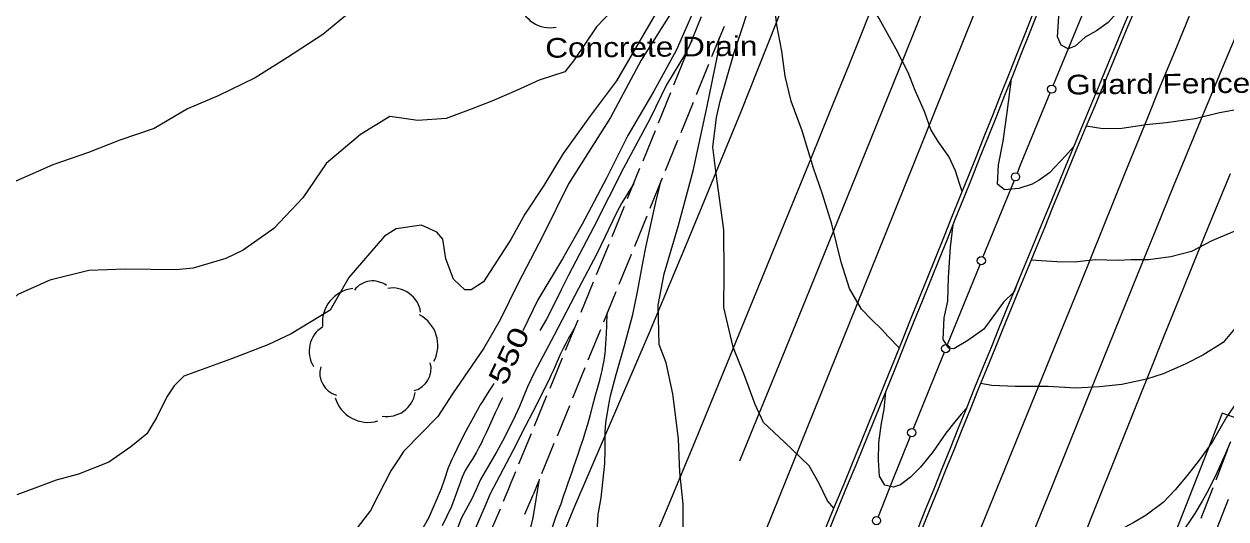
# Model space of a CAD drawing. Extents: x 2361284 to 2366480, y 6976556 to 6985346.
# Drawn here: x 2365074.7 to 2365368, y 6981021.4 to 6981142.3 of the extents above; entities that cross this region are included whole.
import ezdxf
from ezdxf.enums import TextEntityAlignment as Align

# ---------------------------------------------------------------- set-up
doc = ezdxf.new("R2010")
doc.units = 0
doc.header["$LTSCALE"] = 1.9
for name, color, linetype, lineweight in [('12', 7, 'Continuous', 13), ('13', 7, 'Continuous', 13), ('14', 7, 'Continuous', 13), ('16', 7, 'Continuous', 13), ('3', 7, 'Continuous', 13), ('5', 7, 'Continuous', 13), ('6', 7, 'Continuous', 13)]:
    doc.layers.add(name, color=color, linetype=linetype, lineweight=lineweight)

msp = doc.modelspace()

# ---------------------------------------------------------------- linework, layer by layer
at = {"layer": '12'}
for points in [[(2365272.33, 6981024.051), (2365270.774, 6981025.807), (2365268.713, 6981030.057), (2365266.272, 6981034.364), (2365260.226, 6981040.187), (2365255.111, 6981044.96), (2365253.11, 6981049.371), (2365250.451, 6981056.445), (2365247.705, 6981063.369), (2365245.473, 6981073.059), (2365245.494, 6981081.379), (2365245.443, 6981092.04), (2365243.553, 6981105.672), (2365242.801, 6981112.196), (2365243.622, 6981119.424), (2365244.584, 6981123.473), (2365247.992, 6981135.287), (2365253.212, 6981151.116), (2365257.225, 6981163.316), (2365260.378, 6981175.667), (2365262.2, 6981182.864)], [(2365251.694, 6981172.863), (2365249.52, 6981169.122), (2365246.941, 6981163.717), (2365244.129, 6981157.631), (2365241.687, 6981152.518), (2365237.613, 6981144.528), (2365233.786, 6981135.841), (2365228.339, 6981125.919), (2365222.053, 6981115.029), (2365216.782, 6981104.628), (2365210.858, 6981093.431), (2365206.067, 6981084.964), (2365200.042, 6981074.937), (2365196.415, 6981067.383)], [(2365376.392, 6981060.242), (2365374.637, 6981056.576), (2365371.497, 6981051.257), (2365368.144, 6981046.274), (2365364.623, 6981040.17), (2365361.454, 6981035.739), (2365358.479, 6981032.061), (2365355.583, 6981028.503), (2365352.672, 6981025.425), (2365348.541, 6981022.337), (2365345.528, 6981020.548), (2365341.817, 6981018.552), (2365338.248, 6981017.298), (2365334.66, 6981016.104), (2365330.982, 6981014.739), (2365328.071, 6981014.831), (2365323.788, 6981014.07), (2365318.412, 6981013.659), (2365312.555, 6981014.293), (2365306.623, 6981014.587), (2365301.207, 6981015.146), (2365292.871, 6981016.726)], [(2365189.297, 6981054.473), (2365188.915, 6981053.838), (2365188.126, 6981052.585), (2365187.054, 6981050.925), (2365186.525, 6981050.09), (2365186.011, 6981049.247), (2365185.761, 6981048.82), (2365184.843, 6981047.202), (2365184.242, 6981046.118), (2365183.066, 6981043.937), (2365182.491, 6981042.84), (2365181.363, 6981040.633), (2365180.266, 6981038.412), (2365179.549, 6981036.923), (2365179.078, 6981035.926), (2365178.151, 6981033.926)], [(2365178.151, 6981033.926), (2365177.23, 6981030.868), (2365176.44, 6981028.75), (2365173.467, 6981021.752), (2365169.612, 6981015.004)]]:
    msp.add_lwpolyline(points, dxfattribs=at)
at = {"layer": '13'}
for points in [[(2365303.637, 6981101.404), (2365302.989, 6981103.297), (2365301.979, 6981106.418), (2365300.316, 6981109.902), (2365297.771, 6981113.588), (2365295.942, 6981116.511), (2365294.4, 6981120.957), (2365292.151, 6981126.045), (2365290.419, 6981130.48), (2365287.495, 6981136.172), (2365283.384, 6981143.613), (2365279.869, 6981149.51), (2365276.632, 6981155.46), (2365273.765, 6981161.393), (2365272.862, 6981168.004), (2365271.627, 6981175.804), (2365271.517, 6981181.113), (2365273.224, 6981190.869), (2365275.473, 6981200.621), (2365278.492, 6981211.21), (2365281.723, 6981222.612), (2365286.662, 6981237.469), (2365291.786, 6981252.819), (2365294.983, 6981263.651)], [(2365288.259, 6981063.195), (2365285.522, 6981065.99), (2365283.885, 6981067.734), (2365281.513, 6981070.142), (2365279.07, 6981072.649), (2365276.142, 6981077.681), (2365274.11, 6981084.131), (2365271.771, 6981093.39), (2365269.561, 6981100.71), (2365267.29, 6981107.098), (2365264.594, 6981116.183), (2365261.865, 6981123.467), (2365260.406, 6981129.574), (2365259.588, 6981135.676), (2365258.358, 6981141.995), (2365257.995, 6981145.512), (2365258.067, 6981151.643), (2365260.06, 6981159.713), (2365262.87, 6981169.159), (2365265.95, 6981178.66), (2365268.307, 6981186.382), (2365270.925, 6981196.017), (2365272.466, 6981203.323), (2365276.174, 6981217.289)], [(2365265.238, 6981206.254), (2365263.309, 6981204.006), (2365261.576, 6981200.079), (2365257.409, 6981192.428), (2365253.958, 6981185.156), (2365250.869, 6981178.716), (2365245.1, 6981164.88), (2365237.484, 6981152.828), (2365225.248, 6981133.441), (2365217.821, 6981119.478), (2365207.574, 6981103.26), (2365201.244, 6981090.58), (2365195.255, 6981078.962), (2365190.869, 6981070.06), (2365186.875, 6981063.131), (2365179.23, 6981051.967), (2365175.682, 6981046.425), (2365167.304, 6981037.883)], [(2365346.105, 6981149.14), (2365342.512, 6981146.285), (2365339.256, 6981142.634), (2365336.366, 6981140.577), (2365333.61, 6981139.11), (2365331.211, 6981136.877), (2365329.487, 6981136.261), (2365327.789, 6981137.115), (2365326.889, 6981139.156), (2365327.329, 6981146.591), (2365327.831, 6981149.516), (2365328.851, 6981154.757), (2365328.754, 6981157.556), (2365328.802, 6981162.077)], [(2365413.225, 6981153.849), (2365411.913, 6981152.946), (2365409.672, 6981149.894), (2365406.597, 6981145.064), (2365403.93, 6981141.539), (2365401.359, 6981138.494), (2365396.444, 6981133.788), (2365393.188, 6981131.317), (2365389.933, 6981129.685), (2365385.662, 6981127.665), (2365381.347, 6981125.964), (2365376.393, 6981123.266), (2365371.829, 6981121.573), (2365366.398, 6981120.591), (2365360.481, 6981119.145), (2365353.43, 6981118.138), (2365348.484, 6981117.691), (2365342.563, 6981116.764), (2365337.973, 6981116.701), (2365333.887, 6981117.312)], [(2365220.598, 6981148.126), (2365214.35, 6981141.606), (2365209.026, 6981133.596), (2365206.613, 6981130.593), (2365200.412, 6981128.553), (2365194.827, 6981126.04), (2365188.811, 6981123.453), (2365183.779, 6981121.485), (2365177.65, 6981119.237), (2365170.755, 6981118.681), (2365163.966, 6981119.716), (2365156.776, 6981115.338), (2365148.373, 6981108.238), (2365142.673, 6981099.793), (2365135.664, 6981092.356), (2365128.165, 6981087.037), (2365123.953, 6981085.043), (2365115.904, 6981082.673), (2365111.788, 6981082.278), (2365099.417, 6981082.38), (2365090.458, 6981082.075), (2365080.982, 6981079.695), (2365073.133, 6981076.201), (2365066.558, 6981070.418)], [(2365153.141, 6981144.295), (2365147.614, 6981139.732), (2365138.977, 6981134.08), (2365131.064, 6981129.104), (2365122.005, 6981124.778), (2365114.524, 6981121.596), (2365106.461, 6981116.73), (2365098.077, 6981113.91), (2365090.404, 6981110.937), (2365081.703, 6981107.923), (2365068.338, 6981102.036), (2365060.931, 6981096.396), (2365055.124, 6981088.8), (2365040.201, 6981083.667), (2365034.794, 6981081.206)], [(2365228.749, 6981144.784), (2365219.216, 6981128.382), (2365212.896, 6981119.942), (2365206.273, 6981110.638), (2365201.487, 6981102.832), (2365196.915, 6981095.809), (2365193.483, 6981089.666), (2365186.761, 6981079.34), (2365183.784, 6981077.353), (2365182.239, 6981077.338), (2365179.454, 6981079.931), (2365177.626, 6981084.944), (2365176.891, 6981089.728), (2365175.443, 6981091.442), (2365171.678, 6981093.169), (2365165.475, 6981092.28), (2365162.613, 6981090.502), (2365153.908, 6981080.408), (2365149.404, 6981072.436), (2365139.869, 6981066.625), (2365134.204, 6981063.911), (2365125.326, 6981060.515), (2365113.656, 6981056.284)], [(2365237.682, 6981138.358), (2365236.053, 6981135.054), (2365231.455, 6981127.448), (2365227.443, 6981119.19), (2365220.988, 6981107.108), (2365213.684, 6981092.778), (2365207.556, 6981080.978), (2365205.772, 6981077.388), (2365203.426, 6981072.585), (2365202.187, 6981070.218), (2365200.554, 6981067.432)], [(2365235.602, 6981015.232), (2365235.551, 6981018.491), (2365235.509, 6981025.031), (2365234.725, 6981032.854), (2365234.378, 6981040.971), (2365232.983, 6981051.989), (2365231.381, 6981059.544), (2365229.689, 6981063.999), (2365229.456, 6981073.627), (2365230.855, 6981081.24), (2365234.285, 6981092.794), (2365237.925, 6981106.449), (2365241.27, 6981121.782), (2365243.975, 6981134.959), (2365244.338, 6981138.851)], [(2365330.765, 6981112.272), (2365328.935, 6981110.194), (2365324.935, 6981105.916), (2365322.412, 6981104.172), (2365320.691, 6981103.146), (2365317.46, 6981102.105), (2365313.923, 6981101.781), (2365312.27, 6981103.176), (2365312.505, 6981107.878), (2365313.65, 6981113.709), (2365314.573, 6981120.708), (2365315.665, 6981128.919)], [(2365400.623, 6981122.247), (2365398.844, 6981121.09), (2365396.302, 6981117.075), (2365392.222, 6981110.946), (2365389.745, 6981107.423), (2365387.126, 6981103.067), (2365385.181, 6981100.469), (2365383.405, 6981098.842), (2365380.348, 6981096.403), (2365377.596, 6981094.526), (2365373.383, 6981092.706), (2365369.774, 6981091.532), (2365364.576, 6981089.292), (2365359.54, 6981086.694), (2365354.541, 6981085.446), (2365349.058, 6981084.704), (2365344.858, 6981084.724), (2365341.699, 6981084.534), (2365336.188, 6981084.681), (2365330.993, 6981084.132), (2365326.702, 6981084.191), (2365320.388, 6981084.571)], [(2365223.454, 6981103.311), (2365220.59, 6981098.596), (2365219.282, 6981096.171), (2365214.437, 6981086.145), (2365209.987, 6981077.702), (2365204.055, 6981066.255), (2365199.151, 6981057.127), (2365197.537, 6981053.647), (2365195.597, 6981048.904), (2365194.553, 6981046.564), (2365191.913, 6981041.298), (2365190.044, 6981037.848), (2365186.04, 6981031.071)], [(2365214.772, 6981022.515), (2365215.474, 6981026.541), (2365216.424, 6981034.98), (2365216.516, 6981038.282), (2365216.469, 6981042.697), (2365216.63, 6981044.894), (2365217.269, 6981048.88), (2365217.821, 6981051.512), (2365219.157, 6981056.727), (2365221.21, 6981063.777), (2365223.199, 6981071.307), (2365224.362, 6981076.903), (2365225.729, 6981084.403), (2365226.478, 6981088.139), (2365228.875, 6981098.768), (2365230.158, 6981104.065)], [(2365391.785, 6981100.042), (2365389.013, 6981097.065), (2365385.269, 6981090.119), (2365381.096, 6981082.988), (2365376.534, 6981075.806), (2365372.58, 6981070.888), (2365367.291, 6981064.477), (2365362.38, 6981061.389), (2365357.991, 6981059.237), (2365352.623, 6981056.826), (2365348.595, 6981055.538), (2365342.567, 6981054.281), (2365337.153, 6981053.659), (2365331.326, 6981053.334), (2365324.601, 6981053.79), (2365316.56, 6981053.753), (2365310.867, 6981054.039), (2365308.114, 6981054.473)], [(2365316.787, 6981078.288), (2365316.3, 6981076.863), (2365313.664, 6981074.358), (2365308.888, 6981067.732), (2365304.963, 6981065.005), (2365301.593, 6981062.941), (2365300.331, 6981063.119), (2365298.971, 6981065.248), (2365299.19, 6981070.55), (2365300.112, 6981074.579), (2365300.287, 6981080.37), (2365300.727, 6981087.775), (2365301.415, 6981093.262)], [(2365205.757, 6981025.068), (2365206.44, 6981027.212), (2365206.796, 6981028.279), (2365207.482, 6981030.261), (2365208.411, 6981032.899), (2365208.871, 6981034.219), (2365209.907, 6981037.25), (2365210.416, 6981038.768), (2365211.166, 6981041.051), (2365211.536, 6981042.221), (2365211.774, 6981043.004), (2365212.233, 6981044.574), (2365212.89, 6981046.937), (2365213.739, 6981050.099), (2365214.165, 6981051.68), (2365214.531, 6981053.006), (2365215.02, 6981054.773), (2365215.257, 6981055.658), (2365215.594, 6981056.99), (2365215.75, 6981057.658), (2365215.943, 6981058.553), (2365216.032, 6981059.003), (2365216.154, 6981059.679), (2365216.309, 6981060.7), (2365216.458, 6981061.927), (2365216.542, 6981062.745), (2365216.677, 6981064.383), (2365216.731, 6981065.203), (2365216.818, 6981066.843), (2365216.884, 6981068.484), (2365216.994, 6981071.768)], [(2365209.156, 6981068.354), (2365208.151, 6981066.61), (2365207.66, 6981065.733), (2365206.942, 6981064.409), (2365206.254, 6981063.069), (2365205.922, 6981062.392), (2365205.525, 6981061.549), (2365204.762, 6981059.848), (2365203.767, 6981057.571), (2365203.258, 6981056.438), (2365202.729, 6981055.315), (2365202.454, 6981054.758), (2365200.031, 6981049.95), (2365198.811, 6981047.55), (2365196.968, 6981043.957), (2365193.914, 6981038.056), (2365189.946, 6981030.448)], [(2365113.656, 6981056.284), (2365111.318, 6981053.952), (2365109.523, 6981051.255), (2365107.041, 6981046.252), (2365104.649, 6981042.209), (2365100.699, 6981038.99), (2365095.364, 6981035.239), (2365087.971, 6981032.359), (2365082.516, 6981030.857), (2365077.972, 6981029.154), (2365072.899, 6981027.265)], [(2365304.611, 6981048.4), (2365303.405, 6981046.979), (2365301.832, 6981045.104), (2365299.589, 6981042.342), (2365296.521, 6981037.882), (2365293.466, 6981034.083), (2365291.02, 6981031.579), (2365288.567, 6981029.746), (2365286.892, 6981029.15), (2365284.738, 6981029.64), (2365283.426, 6981031.897), (2365283.189, 6981035.775), (2365283.259, 6981039.996), (2365283.894, 6981044.783), (2365284.542, 6981048.13), (2365284.96, 6981052.503)], [(2365191.41, 6981050.993), (2365190.816, 6981049.784), (2365190.43, 6981048.974), (2365189.673, 6981047.347), (2365188.93, 6981045.713), (2365187.94, 6981043.533), (2365187.439, 6981042.445), (2365186.67, 6981040.821), (2365186.275, 6981040.014), (2365185.881, 6981039.238), (2365185.609, 6981038.726), (2365185.05, 6981037.712), (2365184.174, 6981036.211), (2365183.571, 6981035.219), (2365182.338, 6981033.246)], [(2365167.304, 6981037.883), (2365166.131, 6981036.072), (2365164.189, 6981033.124), (2365161.193, 6981027.305), (2365159.219, 6981023.496), (2365155.96, 6981019.265), (2365151.363, 6981014.641), (2365147.915, 6981011.288), (2365142.08, 6981007.672), (2365136.44, 6981005.419), (2365128.954, 6981004.997), (2365121.797, 6981003.589), (2365115.328, 6981001.288), (2365109.538, 6980999.232), (2365103.707, 6980998.257), (2365096.577, 6980998.119), (2365091.413, 6980996.409), (2365086.257, 6980991.901), (2365081.745, 6980991.028), (2365073.153, 6980991.016)], [(2365369.072, 6981040.222), (2365367.914, 6981037.432), (2365365.402, 6981031.937), (2365363.319, 6981027.784), (2365362.207, 6981025.748), (2365360.407, 6981022.77), (2365356.897, 6981017.545), (2365353.398, 6981012.132), (2365348.347, 6981003.873), (2365345.503, 6980998.966), (2365343.701, 6980996.404), (2365342.374, 6980994.789), (2365339.571, 6980991.669), (2365336.293, 6980988.388), (2365332.646, 6980985.374), (2365330.715, 6980983.995)], [(2365182.338, 6981033.246), (2365181.623, 6981031.599), (2365180.521, 6981028.659), (2365178.961, 6981024.454), (2365176.736, 6981019.693)], [(2365186.04, 6981031.071), (2365184.963, 6981028.451), (2365184.042, 6981026.452), (2365181.319, 6981021.527), (2365177.994, 6981012.624), (2365173.307, 6981003.809), (2365166.051, 6980989.769), (2365158.642, 6980978.018), (2365150.301, 6980967.498), (2365140.973, 6980953.639), (2365135.142, 6980944.252), (2365129.442, 6980935.819), (2365120.889, 6980922.396), (2365114.387, 6980913.094), (2365107.617, 6980904.649), (2365103.843, 6980898.793), (2365101.134, 6980892.367), (2365097.212, 6980886.158), (2365093.089, 6980882.189), (2365089.601, 6980878.806), (2365084.98, 6980876.872), (2365081.659, 6980875.941), (2365076.851, 6980876.705), (2365070.788, 6980879.078)], [(2365189.946, 6981030.448), (2365188.434, 6981027.504), (2365187.337, 6981025.013), (2365183.99, 6981017.251), (2365181.026, 6981010.283), (2365175.573, 6981000.08), (2365171.102, 6980991.818), (2365165.815, 6980984.157), (2365158.138, 6980972.132), (2365150.468, 6980960.47), (2365141.954, 6980946.297), (2365132.899, 6980931.902), (2365122.27, 6980917.009), (2365114.848, 6980906.738), (2365107.691, 6980894.719), (2365100.556, 6980883.68), (2365094.054, 6980874.269), (2365088.31, 6980866.354), (2365083.33, 6980862.125), (2365079.148, 6980859.195), (2365074.941, 6980859.875), (2365071.778, 6980861.195)], [(2365197.416, 6981015.679), (2365198.95, 6981021.655), (2365200.448, 6981031.158)], [(2365220.114, 6980897.208), (2365217.931, 6980898.538), (2365214.573, 6980900.476), (2365211.604, 6980902.428), (2365207.948, 6980905.093), (2365203.539, 6980909.142), (2365202.153, 6980911.878), (2365200.988, 6980915.507), (2365199.873, 6980919.297), (2365198.229, 6980927.071), (2365196.394, 6980936.025), (2365196.999, 6980947.091), (2365197.989, 6980955.501), (2365198.849, 6980968.099), (2365200.311, 6980979.315), (2365199.828, 6980987.07), (2365200.092, 6981002.364), (2365200.925, 6981006.272), (2365203.067, 6981017.663), (2365204.437, 6981021.837), (2365205.091, 6981023.552), (2365205.757, 6981025.068)], [(2365229.964, 6980921.473), (2365228.711, 6980922.741), (2365225.883, 6980926.774), (2365222.23, 6980930.2), (2365219.17, 6980934.422), (2365217.215, 6980939.194), (2365215.314, 6980944.455), (2365213.705, 6980949.62), (2365213.063, 6980959.275), (2365213.169, 6980967.136), (2365214.208, 6980984.077), (2365214.119, 6980997.577), (2365214.594, 6981012.832), (2365214.6, 6981019.623), (2365214.772, 6981022.515)]]:
    msp.add_lwpolyline(points, dxfattribs=at)
at = {"layer": '14'}
for points in [[(2365252.137, 6981009.709), (2365284.934, 6981090.985), (2365311.353, 6981156.712), (2365324.339, 6981189.665), (2365334.102, 6981215.086), (2365353.264, 6981266.065), (2365372.594, 6981317.721), (2365386.173, 6981354.743), (2365395.539, 6981379.645), (2365401.882, 6981396.209), (2365414.776, 6981429.258)], [(2365375.855, 6981359.861), (2365367.051, 6981336.661), (2365349.395, 6981290.281), (2365340.584, 6981267.084), (2365337.383, 6981258.608), (2365335.258, 6981252.955), (2365331.022, 6981241.641), (2365322.563, 6981219.011), (2365318.311, 6981207.703), (2365314.026, 6981196.408), (2365311.867, 6981190.767), (2365308.433, 6981181.887), (2365306.122, 6981175.975), (2365304.572, 6981172.038), (2365301.455, 6981164.17), (2365299.103, 6981158.274), (2365294.37, 6981146.495), (2365289.61, 6981134.726), (2365280.063, 6981111.2), (2365266.411, 6981077.552), (2365259.566, 6981060.736), (2365252.696, 6981043.93), (2365249.25, 6981035.532)], [(2365371.403, 6981173.694), (2365366.052, 6981161.033), (2365363.391, 6981154.696), (2365359.861, 6981146.24), (2365358.104, 6981142.008), (2365355.478, 6981135.657), (2365351.564, 6981126.12), (2365348.809, 6981119.359), (2365343.327, 6981105.825), (2365332.401, 6981078.743), (2365326.912, 6981065.213), (2365307.613, 6981017.853), (2365297.936, 6980994.184)], [(2365228.891, 6981017.348), (2365232.106, 6981025.078), (2365238.51, 6981040.547), (2365244.886, 6981056.028), (2365249.125, 6981066.354), (2365257.581, 6981087.015), (2365266.831, 6981109.668), (2365271.437, 6981121.002), (2365276.016, 6981132.347), (2365278.293, 6981138.025), (2365281.313, 6981145.602)], [(2365309.972, 6980990.548), (2365313.057, 6980998.284), (2365319.247, 6981013.748), (2365325.458, 6981029.203), (2365329.608, 6981039.503), (2365337.922, 6981060.097), (2365346.575, 6981081.467), (2365350.919, 6981092.144), (2365355.279, 6981102.815), (2365357.467, 6981108.147), (2365361.86, 6981118.805), (2365364.066, 6981124.13), (2365367.388, 6981132.112), (2365372.16, 6981143.514)], [(2365369.024, 6981105.686), (2365363.603, 6981092.495), (2365360.008, 6981083.694), (2365357.619, 6981077.822), (2365352.86, 6981066.073), (2365349.305, 6981057.254), (2365346.941, 6981051.373), (2365342.228, 6981039.604), (2365335.188, 6981021.938), (2365330.512, 6981010.154), (2365321.19, 6980986.574)]]:
    msp.add_lwpolyline(points, dxfattribs=at)
at = {"layer": '16'}
for centre, radius, start, end in [((2365203.018, 6981148.977), 7.593, 191.49085, 281.49085), ((2365159.764, 6981073.944), 5.588, 52.8666, 142.8666), ((2365155.857, 6981069.357), 8.386, 96.46106, 186.46106), ((2365164.553, 6981070.828), 6.992, 9.20314, 99.20314), ((2365167.258, 6981063.827), 8.386, 332.34744, 62.34744), ((2365151.233, 6981062.383), 6.992, 122.42682, 212.42682), ((2365152.444, 6981057.002), 5.588, 163.88851, 253.88851), ((2365168.407, 6981058.143), 5.588, 284.83235, 14.83235), ((2365163.246, 6981053.411), 6.992, 260.51526, 350.51526), ((2365158.651, 6981053.378), 8.386, 196.45087, 286.45087)]:
    msp.add_arc(centre, radius, start, end, dxfattribs=at)
at = {"layer": '3'}
for points in [[(2365370.208, 6981440.326), (2365350.752, 6981388.237), (2365313.658, 6981290.599), (2365298.622, 6981250.362), (2365278.771, 6981196.638), (2365268.734, 6981169.815), (2365262.47, 6981153.44), (2365258.222, 6981142.552), (2365249.568, 6981120.84), (2365236.25, 6981088.407), (2365227.189, 6981066.856), (2365208.769, 6981023.867)], [(2365371.209, 6981045.764), (2365367.055, 6981047.274), (2365340.683, 6980980.049)], [(2365208.769, 6981023.867), (2365206.255, 6981017.662), (2365204.99, 6981014.563), (2365203.078, 6981009.921), (2365201.149, 6981005.287), (2365200.177, 6981002.972), (2365198.218, 6980998.351), (2365197.229, 6980996.044), (2365195.735, 6980992.589), (2365193.719, 6980987.992), (2365192.701, 6980985.698), (2365191.159, 6980982.263), (2365189.6, 6980978.836), (2365188.813, 6980977.125), (2365187.275, 6980973.803), (2365184.177, 6980967.17), (2365181.051, 6980960.551), (2365178.953, 6980956.145), (2365174.724, 6980947.349), (2365165.46, 6980928.198), (2365160.81, 6980918.632), (2365156.133, 6980909.078), (2365153.782, 6980904.308)]]:
    msp.add_lwpolyline(points, dxfattribs=at)
for centre, radius, start, end in [((2353984.014, 6985637.823), 12194.798, 337.67255, 338.48477), ((2353984.014, 6985637.823), 12195.757, 337.67255, 338.48477), ((2374315.305, 6977396.491), 9722.604, 157.24634, 158.25154), ((2374315.305, 6977396.491), 9721.644, 157.24634, 158.25154)]:
    msp.add_arc(centre, radius, start, end, dxfattribs=at)
at = {"layer": '5'}
for p, q in [((2365333.485, 6981145.929), (2365325.822, 6981127.316)), ((2365316.262, 6981104.044), (2365308.68, 6981085.4)), ((2365307.908, 6981083.502), (2365299.953, 6981063.947))]:
    msp.add_line(p, q, dxfattribs=at)
for points in [[(2365325.04, 6981125.418), (2365317.942, 6981108.18), (2365317.014, 6981105.891)], [(2365299.201, 6981062.099), (2365297.882, 6981058.846), (2365291.677, 6981043.427)], [(2365290.915, 6981041.529), (2365286.392, 6981030.265), (2365283.071, 6981021.934)]]:
    msp.add_lwpolyline(points, dxfattribs=at)
for centre in [(2365325.433, 6981126.383), (2365316.631, 6981104.961), (2365308.3, 6981084.47), (2365299.576, 6981063.015), (2365291.308, 6981042.498), (2365282.702, 6981020.996)]:
    msp.add_circle(centre, 1, dxfattribs=at)
at = {"layer": '6'}
for p, q in [((2365237.018, 6981136.702), (2365240.037, 6981144.111)), ((2365245.491, 6981141.673), (2365242.471, 6981134.265)), ((2365233.246, 6981127.435), (2365236.265, 6981134.846)), ((2365241.719, 6981132.407), (2365238.699, 6981124.997)), ((2365229.482, 6981118.169), (2365232.493, 6981125.578)), ((2365237.947, 6981123.14), (2365234.927, 6981115.731)), ((2365225.721, 6981108.903), (2365228.73, 6981116.312)), ((2365234.175, 6981113.874), (2365231.155, 6981106.465)), ((2365221.959, 6981099.637), (2365224.969, 6981107.046)), ((2365230.402, 6981104.617), (2365227.382, 6981097.208)), ((2365218.177, 6981090.391), (2365221.207, 6981097.79)), ((2365226.629, 6981095.351), (2365223.611, 6981087.942)), ((2365214.395, 6981081.133), (2365217.425, 6981088.543)), ((2365210.613, 6981071.878), (2365213.642, 6981079.286)), ((2365219.086, 6981076.839), (2365216.066, 6981069.43)), ((2365215.314, 6981067.582), (2365212.294, 6981060.172)), ((2365203.047, 6981053.374), (2365206.077, 6981060.773)), ((2365211.542, 6981058.325), (2365208.512, 6981050.917)), ((2365199.245, 6981044.128), (2365202.285, 6981051.527)), ((2365207.759, 6981049.07), (2365204.739, 6981041.661)), ((2365195.444, 6981034.881), (2365198.484, 6981042.281)), ((2365203.986, 6981039.812), (2365200.957, 6981032.403)), ((2365365.611, 6981030.929), (2365368.439, 6981038.416)), ((2365193.167, 6981029.329), (2365194.681, 6981033.034)), ((2365193.167, 6981029.329), (2365191.611, 6981025.644)), ((2365200.204, 6981030.556), (2365198.876, 6981027.313)), ((2365361.958, 6981021.624), (2365364.889, 6981029.062)), ((2365196.861, 6981022.615), (2365198.876, 6981027.313)), ((2365368.546, 6981026.126), (2365365.597, 6981018.688)), ((2365190.829, 6981023.807), (2365187.709, 6981016.437))]:
    msp.add_line(p, q, dxfattribs=at)
for points in [[(2365222.858, 6981086.095), (2365222.731, 6981085.783), (2365219.838, 6981078.686)], [(2365206.84, 6981062.62), (2365207.485, 6981064.208), (2365209.86, 6981070.031)]]:
    msp.add_lwpolyline(points, dxfattribs=at)

# ---------------------------------------------------------------- texts
at = {"layer": '12', "width": 1.35}
msp.add_text(' 550 ', height=4.8, rotation=64.816, dxfattribs=at).set_placement((2365195.172, 6981060.24), align=Align.CENTER)
at = {"layer": '5', "width": 1.2}
msp.add_text('Guard Fence', height=4.799, rotation=0.545, dxfattribs=at).set_placement((2365328.993, 6981125.066))
at = {"layer": '6', "width": 1.2}
msp.add_text('Concrete Drain', height=4.799, rotation=0.545, dxfattribs=at).set_placement((2365201.89, 6981134.039))

doc.saveas('drawing.dxf')
